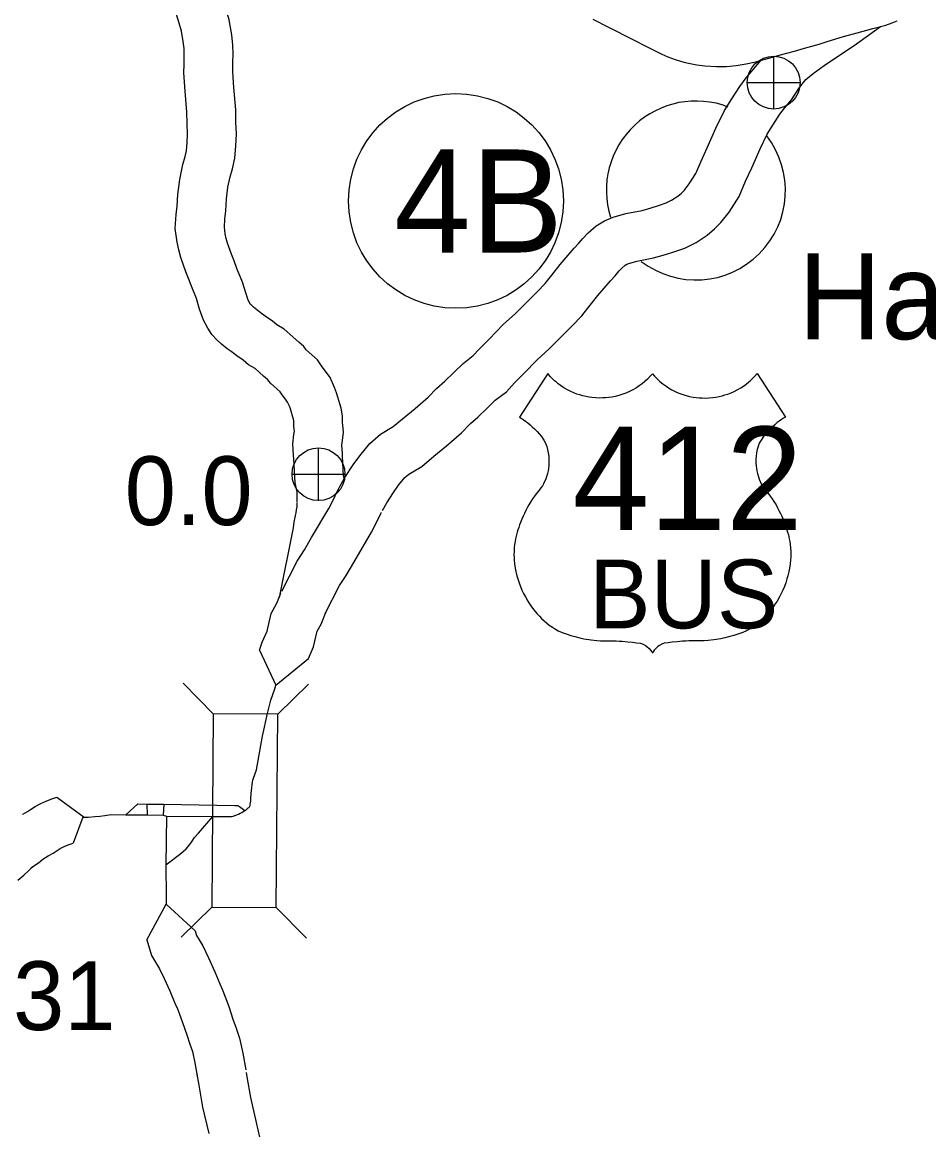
# Model space of a CAD drawing. Extents: x -939622 to -934245, y 1383184 to 1385301.
# Drawn here: x -935463.96 to -935447.26, y 1384138.26 to 1384158.68 of the extents above; entities that cross this region are included whole.
import ezdxf

# ---------------------------------------------------------------- set-up
doc = ezdxf.new("R2010")
doc.units = 0
for name, color, linetype in [('Level 10', 7, 'Continuous'), ('Level 15', 7, 'Continuous'), ('Level 20', 7, 'Continuous'), ('Level 22', 7, 'Continuous'), ('Level 24', 7, 'Continuous'), ('Level 25', 7, 'Continuous'), ('Level 26', 7, 'Continuous'), ('Level 27', 7, 'Continuous')]:
    doc.layers.add(name, color=color, linetype=linetype)

msp = doc.modelspace()

# ---------------------------------------------------------------- linework, layer by layer
at = {"layer": 'Level 10'}
for points in [[(-935460.078, 1384157.943), (-935460.076, 1384158.1), (-935460.082, 1384158.261), (-935460.101, 1384158.45), (-935460.148, 1384158.728), (-935460.212, 1384158.936), (-935460.26, 1384159.089), (-935460.31, 1384159.292), (-935460.359, 1384159.472), (-935460.437, 1384159.775), (-935460.542, 1384160.242), (-935460.599, 1384160.472), (-935460.625, 1384160.649), (-935460.775, 1384161.3)], [(-935460.979, 1384157.905), (-935460.978, 1384157.924), (-935460.976, 1384158.09), (-935460.98, 1384158.2), (-935460.993, 1384158.329), (-935461.025, 1384158.52), (-935461.071, 1384158.668), (-935461.127, 1384158.847), (-935461.181, 1384159.065), (-935461.229, 1384159.24), (-935461.312, 1384159.564), (-935461.419, 1384160.036), (-935461.483, 1384160.3), (-935461.513, 1384160.502), (-935461.538, 1384160.64), (-935461.669, 1384161.198)], [(-935459.514, 1384152.159), (-935459.669, 1384152.297), (-935459.79, 1384152.37), (-935459.893, 1384152.454), (-935460.008, 1384152.534), (-935460.114, 1384152.612), (-935460.183, 1384152.664), (-935460.292, 1384152.749), (-935460.373, 1384152.828), (-935460.47, 1384152.927), (-935460.539, 1384153.042), (-935460.621, 1384153.189), (-935460.692, 1384153.394), (-935460.752, 1384153.591), (-935460.844, 1384153.817), (-935460.896, 1384153.96), (-935460.946, 1384154.084), (-935461.041, 1384154.345), (-935461.077, 1384154.487), (-935461.108, 1384154.627), (-935461.142, 1384154.878), (-935461.123, 1384155.141), (-935461.104, 1384155.29), (-935461.093, 1384155.507), (-935461.059, 1384155.786), (-935461.004, 1384156.061), (-935460.957, 1384156.21), (-935460.935, 1384156.311), (-935460.921, 1384156.463), (-935460.915, 1384156.622), (-935460.924, 1384156.819), (-935460.925, 1384157.024), (-935460.961, 1384157.41), (-935460.983, 1384157.751), (-935460.979, 1384157.905)], [(-935458.864, 1384152.785), (-935459.134, 1384153.026), (-935459.269, 1384153.107), (-935459.351, 1384153.174), (-935459.485, 1384153.266), (-935459.575, 1384153.334), (-935459.637, 1384153.38), (-935459.7, 1384153.429), (-935459.737, 1384153.465), (-935459.753, 1384153.481), (-935459.76, 1384153.493), (-935459.796, 1384153.558), (-935459.836, 1384153.673), (-935459.903, 1384153.892), (-935460.004, 1384154.142), (-935460.056, 1384154.283), (-935460.105, 1384154.406), (-935460.179, 1384154.609), (-935460.201, 1384154.696), (-935460.221, 1384154.785), (-935460.237, 1384154.907), (-935460.227, 1384155.052), (-935460.207, 1384155.209), (-935460.196, 1384155.43), (-935460.17, 1384155.643), (-935460.131, 1384155.835), (-935460.085, 1384155.98), (-935460.043, 1384156.178), (-935460.023, 1384156.404), (-935460.014, 1384156.624), (-935460.024, 1384156.841), (-935460.025, 1384157.068), (-935460.064, 1384157.482), (-935460.082, 1384157.767), (-935460.078, 1384157.906), (-935460.078, 1384157.943)], [(-935458.031, 1384150.28), (-935458.04, 1384150.322), (-935458.06, 1384150.676), (-935458.062, 1384150.735), (-935458.071, 1384150.889), (-935458.062, 1384150.97), (-935458.039, 1384151.126), (-935458.053, 1384151.252), (-935458.057, 1384151.305), (-935458.062, 1384151.424), (-935458.085, 1384151.569), (-935458.11, 1384151.651), (-935458.143, 1384151.769), (-935458.17, 1384151.853), (-935458.207, 1384151.95), (-935458.286, 1384152.131), (-935458.389, 1384152.272), (-935458.435, 1384152.332), (-935458.518, 1384152.459), (-935458.728, 1384152.646), (-935458.775, 1384152.706), (-935458.864, 1384152.785)], [(-935458.896, 1384149.842), (-935458.897, 1384150.031), (-935458.901, 1384150.048), (-935458.934, 1384150.2), (-935458.959, 1384150.633), (-935458.961, 1384150.694), (-935458.973, 1384150.913), (-935458.955, 1384151.084), (-935458.946, 1384151.144), (-935458.949, 1384151.168), (-935458.955, 1384151.247), (-935458.959, 1384151.333), (-935458.965, 1384151.368), (-935458.974, 1384151.4), (-935459.005, 1384151.511), (-935459.019, 1384151.554), (-935459.039, 1384151.607), (-935459.071, 1384151.68), (-935459.11, 1384151.733), (-935459.171, 1384151.813), (-935459.206, 1384151.867), (-935459.387, 1384152.027), (-935459.435, 1384152.088), (-935459.514, 1384152.159)], [(-935459.219, 1384148.075), (-935458.965, 1384149.362), (-935458.952, 1384149.464), (-935458.924, 1384149.587), (-935458.914, 1384149.639), (-935458.905, 1384149.692), (-935458.896, 1384149.749), (-935458.894, 1384149.76), (-935458.896, 1384149.831)], [(-935461.316, 1384143.149), (-935461.041, 1384143.356), (-935460.941, 1384143.445), (-935460.875, 1384143.522), (-935460.829, 1384143.587), (-935460.787, 1384143.65), (-935460.714, 1384143.73), (-935460.451, 1384144.042), (-935460.181, 1384144.039), (-935460.139, 1384144.041), (-935460.107, 1384144.043), (-935460.072, 1384144.049), (-935460.056, 1384144.051), (-935460.041, 1384144.056), (-935460.009, 1384144.068), (-935459.974, 1384144.083), (-935459.944, 1384144.099), (-935459.916, 1384144.115), (-935459.888, 1384144.132), (-935459.861, 1384144.149)], [(-935461.366, 1384144.062), (-935461.303, 1384144.046)], [(-935461.303, 1384144.046), (-935461.316, 1384143.149)], [(-935461.303, 1384144.046), (-935460.451, 1384144.042)], [(-935464.043, 1384142.864), (-935463.934, 1384142.958), (-935463.75, 1384143.132)], [(-935461.316, 1384143.149), (-935461.307, 1384142.56), (-935461.306, 1384142.423)], [(-935460.773, 1384141.933), (-935460.747, 1384141.847), (-935460.635, 1384141.658), (-935460.527, 1384141.432), (-935460.413, 1384141.178), (-935460.323, 1384140.956), (-935460.277, 1384140.855), (-935460.219, 1384140.715), (-935460.157, 1384140.537), (-935460.078, 1384140.306), (-935460.02, 1384140.137), (-935459.957, 1384139.951), (-935459.894, 1384139.674), (-935459.843, 1384139.367)], [(-935461.664, 1384141.768), (-935461.576, 1384141.48), (-935461.429, 1384141.233), (-935461.344, 1384141.054), (-935461.241, 1384140.825), (-935461.15, 1384140.601), (-935461.103, 1384140.497), (-935461.061, 1384140.395), (-935461.007, 1384140.242), (-935460.929, 1384140.014), (-935460.871, 1384139.846), (-935460.824, 1384139.707), (-935460.778, 1384139.501), (-935460.731, 1384139.22)], [(-935460.748, 1384139.323), (-935460.709, 1384139.088), (-935460.639, 1384138.682), (-935460.525, 1384138.197)], [(-935459.835, 1384139.318), (-935459.822, 1384139.239), (-935459.757, 1384138.862), (-935459.648, 1384138.397), (-935459.559, 1384137.996)]]:
    msp.add_lwpolyline(points, dxfattribs=at)
at = {"layer": 'Level 15'}
for points in [[(-935457.325, 1384149.68), (-935457.244, 1384149.826), (-935457.122, 1384150.012), (-935457.025, 1384150.146), (-935456.91, 1384150.288), (-935456.835, 1384150.353), (-935456.6, 1384150.494), (-935456.378, 1384150.682), (-935456.144, 1384150.875), (-935455.865, 1384151.114), (-935455.701, 1384151.284), (-935455.566, 1384151.405), (-935455.386, 1384151.575), (-935455.245, 1384151.713), (-935455.039, 1384151.872), (-935454.891, 1384152.034), (-935454.717, 1384152.21), (-935454.472, 1384152.462), (-935454.252, 1384152.66), (-935454.074, 1384152.841), (-935453.835, 1384153.082), (-935453.65, 1384153.27), (-935453.494, 1384153.469), (-935453.354, 1384153.648), (-935453.123, 1384153.917), (-935453.034, 1384154.01), (-935452.96, 1384154.098), (-935452.912, 1384154.15), (-935452.85, 1384154.203), (-935452.822, 1384154.22), (-935452.782, 1384154.237), (-935452.636, 1384154.277), (-935452.328, 1384154.337), (-935452.11, 1384154.399), (-935451.955, 1384154.449), (-935451.752, 1384154.518), (-935451.546, 1384154.62), (-935451.342, 1384154.756), (-935451.203, 1384154.872), (-935451.087, 1384154.99), (-935450.937, 1384155.184), (-935450.751, 1384155.473), (-935450.631, 1384155.753), (-935450.518, 1384155.997), (-935450.363, 1384156.352), (-935450.235, 1384156.619), (-935450.128, 1384156.786), (-935449.999, 1384156.986), (-935449.916, 1384157.099), (-935449.784, 1384157.254), (-935449.64, 1384157.483), (-935449.525, 1384157.625), (-935449.386, 1384157.74), (-935449.183, 1384157.884), (-935448.901, 1384158.073), (-935448.632, 1384158.255), (-935448.149, 1384158.602)], [(-935453.448, 1384158.739), (-935453.161, 1384158.592), (-935452.711, 1384158.365), (-935452.444, 1384158.229), (-935452.273, 1384158.141), (-935452.177, 1384158.094), (-935452.068, 1384158.048), (-935451.933, 1384157.997), (-935451.771, 1384157.95), (-935451.685, 1384157.93), (-935451.528, 1384157.9), (-935451.382, 1384157.881), (-935451.169, 1384157.867), (-935450.987, 1384157.869), (-935450.805, 1384157.884), (-935450.619, 1384157.914), (-935450.442, 1384157.955), (-935450.299, 1384157.995), (-935450.181, 1384158.029), (-935450.015, 1384158.076), (-935449.731, 1384158.152), (-935449.545, 1384158.206), (-935449.277, 1384158.281), (-935449.128, 1384158.328), (-935448.827, 1384158.419), (-935448.579, 1384158.486), (-935448.288, 1384158.565), (-935448.05, 1384158.632), (-935447.929, 1384158.671), (-935447.838, 1384158.706)], [(-935458.254, 1384149.829), (-935458.231, 1384149.872), (-935458.15, 1384150.047), (-935458.015, 1384150.292), (-935457.863, 1384150.523), (-935457.741, 1384150.692), (-935457.558, 1384150.919), (-935457.362, 1384151.086), (-935457.126, 1384151.228), (-935456.955, 1384151.372), (-935456.723, 1384151.564), (-935456.483, 1384151.77), (-935456.326, 1384151.932), (-935456.176, 1384152.067), (-935456.011, 1384152.223), (-935455.837, 1384152.394), (-935455.651, 1384152.537), (-935455.544, 1384152.654), (-935455.36, 1384152.84), (-935455.097, 1384153.111), (-935454.875, 1384153.311), (-935454.714, 1384153.474), (-935454.475, 1384153.714), (-935454.327, 1384153.865), (-935454.203, 1384154.023), (-935454.051, 1384154.218), (-935453.791, 1384154.521), (-935453.704, 1384154.612), (-935453.632, 1384154.697), (-935453.536, 1384154.799), (-935453.386, 1384154.93), (-935453.233, 1384155.024), (-935453.074, 1384155.09), (-935452.841, 1384155.154), (-935452.538, 1384155.213), (-935452.371, 1384155.26), (-935452.237, 1384155.303), (-935452.098, 1384155.351), (-935451.997, 1384155.401), (-935451.881, 1384155.478), (-935451.814, 1384155.534), (-935451.767, 1384155.582), (-935451.673, 1384155.703), (-935451.549, 1384155.897), (-935451.453, 1384156.12), (-935451.339, 1384156.366), (-935451.181, 1384156.728), (-935451.022, 1384157.058), (-935450.885, 1384157.273), (-935450.74, 1384157.497), (-935450.622, 1384157.657), (-935450.346, 1384157.982)], [(-935459.179, 1384148.192), (-935458.896, 1384148.746), (-935458.761, 1384148.958), (-935458.628, 1384149.183), (-935458.312, 1384149.721), (-935458.231, 1384149.872), (-935458.15, 1384150.047), (-935458.133, 1384150.079)], [(-935458.377, 1384147.783), (-935458.115, 1384148.298), (-935457.994, 1384148.486), (-935457.852, 1384148.726), (-935457.528, 1384149.28), (-935457.425, 1384149.47), (-935457.347, 1384149.641), (-935457.346, 1384149.643)], [(-935459.587, 1384147.109), (-935459.541, 1384147.252), (-935459.45, 1384147.456), (-935459.374, 1384147.783), (-935459.268, 1384147.975), (-935459.195, 1384148.156)], [(-935458.689, 1384146.952), (-935458.593, 1384147.168), (-935458.526, 1384147.458), (-935458.454, 1384147.588), (-935458.36, 1384147.82)], [(-935459.587, 1384147.109), (-935459.289, 1384146.463), (-935458.689, 1384146.952)], [(-935459.861, 1384144.149), (-935459.843, 1384144.16), (-935459.826, 1384144.172), (-935459.808, 1384144.186), (-935459.796, 1384144.197), (-935459.785, 1384144.208), (-935459.776, 1384144.22), (-935459.769, 1384144.232), (-935459.764, 1384144.243), (-935459.759, 1384144.265), (-935459.755, 1384144.293), (-935459.751, 1384144.327), (-935459.748, 1384144.371), (-935459.74, 1384144.467), (-935459.73, 1384144.568), (-935459.724, 1384144.63), (-935459.718, 1384144.673), (-935459.711, 1384144.708), (-935459.7, 1384144.744), (-935459.647, 1384144.898), (-935459.596, 1384145.177), (-935459.535, 1384145.522), (-935459.444, 1384145.941), (-935459.378, 1384146.184), (-935459.304, 1384146.393), (-935459.289, 1384146.463)], [(-935463.954, 1384144.08), (-935463.948, 1384144.084), (-935463.865, 1384144.131), (-935463.808, 1384144.169), (-935463.722, 1384144.224), (-935463.621, 1384144.28), (-935463.508, 1384144.329), (-935463.397, 1384144.369), (-935463.323, 1384144.395)], [(-935463.323, 1384144.395), (-935462.822, 1384144.027)], [(-935462.055, 1384144.07), (-935461.831, 1384144.274), (-935461.663, 1384144.267)], [(-935461.663, 1384144.267), (-935461.352, 1384144.266)], [(-935461.663, 1384144.267), (-935461.66, 1384144.071)], [(-935461.352, 1384144.266), (-935461.366, 1384144.062)], [(-935461.352, 1384144.266), (-935460.048, 1384144.245), (-935460.017, 1384144.245), (-935459.995, 1384144.243), (-935459.977, 1384144.237), (-935459.959, 1384144.227), (-935459.861, 1384144.149)], [(-935462.845, 1384144.026), (-935463.023, 1384143.547)], [(-935462.845, 1384144.026), (-935462.822, 1384144.027), (-935462.738, 1384144.03), (-935462.621, 1384144.04), (-935462.529, 1384144.048), (-935462.439, 1384144.059), (-935462.325, 1384144.076), (-935462.055, 1384144.07)], [(-935462.055, 1384144.07), (-935461.66, 1384144.071)], [(-935461.66, 1384144.071), (-935461.366, 1384144.062)], [(-935463.8, 1384143.091), (-935463.664, 1384143.187), (-935463.579, 1384143.252), (-935463.483, 1384143.313), (-935463.391, 1384143.365), (-935463.316, 1384143.416), (-935463.262, 1384143.45), (-935463.225, 1384143.471), (-935463.176, 1384143.492), (-935463.094, 1384143.522), (-935463.023, 1384143.547)], [(-935461.664, 1384141.768), (-935461.306, 1384142.423), (-935460.773, 1384141.933)]]:
    msp.add_lwpolyline(points, dxfattribs=at)
at = {"layer": 'Level 20'}
for p, q in [((-935460.442, 1384145.934), (-935460.997, 1384146.498)), ((-935459.254, 1384145.925), (-935458.689, 1384146.481)), ((-935460.468, 1384142.37), (-935461.032, 1384141.814)), ((-935459.28, 1384142.361), (-935458.724, 1384141.797))]:
    msp.add_line(p, q, dxfattribs=at)
msp.add_lwpolyline([(-935459.28, 1384142.361), (-935459.254, 1384145.925), (-935460.442, 1384145.934), (-935460.468, 1384142.37)], close=True, dxfattribs=at)
at = {"layer": 'Level 22'}
for points in [[(-935452.349, 1384152.201), (-935452.388, 1384152.157), (-935452.441, 1384152.103), (-935452.488, 1384152.06), (-935452.54, 1384152.018), (-935452.593, 1384151.98), (-935452.645, 1384151.946), (-935452.707, 1384151.909), (-935452.769, 1384151.878), (-935452.838, 1384151.847), (-935452.911, 1384151.82), (-935452.97, 1384151.802), (-935453.035, 1384151.786), (-935453.097, 1384151.773), (-935453.152, 1384151.765), (-935453.213, 1384151.759), (-935453.263, 1384151.756), (-935453.326, 1384151.755), (-935453.39, 1384151.757), (-935453.464, 1384151.764), (-935453.516, 1384151.771), (-935453.578, 1384151.783), (-935453.631, 1384151.795), (-935453.685, 1384151.811), (-935453.739, 1384151.829), (-935453.8, 1384151.853), (-935453.853, 1384151.876), (-935453.911, 1384151.905), (-935453.98, 1384151.946), (-935454.044, 1384151.988), (-935454.085, 1384152.019), (-935454.118, 1384152.045), (-935454.152, 1384152.074), (-935454.189, 1384152.109), (-935454.232, 1384152.152), (-935454.279, 1384152.205), (-935454.799, 1384151.402), (-935454.765, 1384151.382), (-935454.73, 1384151.359), (-935454.685, 1384151.328), (-935454.648, 1384151.301), (-935454.602, 1384151.263), (-935454.562, 1384151.227), (-935454.524, 1384151.19), (-935454.475, 1384151.139), (-935454.435, 1384151.092), (-935454.396, 1384151.043), (-935454.352, 1384150.98), (-935454.318, 1384150.926), (-935454.296, 1384150.863), (-935454.281, 1384150.809), (-935454.268, 1384150.745), (-935454.26, 1384150.681), (-935454.256, 1384150.624), (-935454.256, 1384150.558), (-935454.26, 1384150.502), (-935454.265, 1384150.458), (-935454.273, 1384150.415), (-935454.284, 1384150.365), (-935454.301, 1384150.304), (-935454.316, 1384150.262), (-935454.336, 1384150.215), (-935454.355, 1384150.175), (-935454.377, 1384150.134), (-935454.403, 1384150.097), (-935454.431, 1384150.063), (-935454.462, 1384150.025), (-935454.49, 1384149.989), (-935454.52, 1384149.947), (-935454.556, 1384149.895), (-935454.588, 1384149.845), (-935454.626, 1384149.783), (-935454.654, 1384149.733), (-935454.681, 1384149.683), (-935454.708, 1384149.629), (-935454.733, 1384149.575), (-935454.757, 1384149.519), (-935454.779, 1384149.463), (-935454.796, 1384149.416), (-935454.811, 1384149.37), (-935454.827, 1384149.324), (-935454.84, 1384149.282), (-935454.854, 1384149.23), (-935454.87, 1384149.161), (-935454.88, 1384149.109), (-935454.889, 1384149.052), (-935454.895, 1384148.991), (-935454.899, 1384148.924), (-935454.9, 1384148.863), (-935454.899, 1384148.824), (-935454.896, 1384148.773), (-935454.889, 1384148.699), (-935454.877, 1384148.62), (-935454.864, 1384148.555), (-935454.845, 1384148.48), (-935454.828, 1384148.422), (-935454.805, 1384148.349), (-935454.78, 1384148.281), (-935454.753, 1384148.215), (-935454.724, 1384148.151), (-935454.69, 1384148.088)], [(-935452.349, 1384152.201), (-935452.311, 1384152.157), (-935452.257, 1384152.103), (-935452.21, 1384152.06), (-935452.158, 1384152.018), (-935452.105, 1384151.98), (-935452.053, 1384151.946), (-935451.991, 1384151.909), (-935451.929, 1384151.878), (-935451.861, 1384151.847), (-935451.788, 1384151.82), (-935451.728, 1384151.802), (-935451.663, 1384151.786), (-935451.601, 1384151.773), (-935451.546, 1384151.765), (-935451.485, 1384151.759), (-935451.435, 1384151.756), (-935451.372, 1384151.755), (-935451.308, 1384151.757), (-935451.234, 1384151.764), (-935451.182, 1384151.771), (-935451.121, 1384151.783), (-935451.067, 1384151.795), (-935451.013, 1384151.811), (-935450.959, 1384151.829), (-935450.898, 1384151.853), (-935450.845, 1384151.876), (-935450.787, 1384151.905), (-935450.718, 1384151.946), (-935450.654, 1384151.988), (-935450.613, 1384152.019), (-935450.58, 1384152.045), (-935450.546, 1384152.074), (-935450.509, 1384152.109), (-935450.466, 1384152.152), (-935450.419, 1384152.205), (-935449.899, 1384151.402), (-935449.933, 1384151.382), (-935449.968, 1384151.359), (-935450.013, 1384151.328), (-935450.05, 1384151.301), (-935450.096, 1384151.263), (-935450.136, 1384151.227), (-935450.175, 1384151.19), (-935450.223, 1384151.139), (-935450.263, 1384151.092), (-935450.302, 1384151.043), (-935450.346, 1384150.98), (-935450.38, 1384150.926), (-935450.402, 1384150.863), (-935450.417, 1384150.809), (-935450.43, 1384150.745), (-935450.438, 1384150.681), (-935450.442, 1384150.624), (-935450.442, 1384150.558), (-935450.438, 1384150.502), (-935450.433, 1384150.458), (-935450.426, 1384150.415), (-935450.414, 1384150.365), (-935450.397, 1384150.304), (-935450.382, 1384150.262), (-935450.362, 1384150.215), (-935450.343, 1384150.175), (-935450.321, 1384150.134), (-935450.295, 1384150.097), (-935450.267, 1384150.063), (-935450.236, 1384150.025), (-935450.209, 1384149.989), (-935450.178, 1384149.947), (-935450.142, 1384149.895), (-935450.11, 1384149.845), (-935450.072, 1384149.783), (-935450.044, 1384149.733), (-935450.018, 1384149.683), (-935449.991, 1384149.629), (-935449.966, 1384149.575), (-935449.942, 1384149.519), (-935449.919, 1384149.463), (-935449.902, 1384149.416), (-935449.887, 1384149.37), (-935449.872, 1384149.324), (-935449.858, 1384149.282), (-935449.844, 1384149.23), (-935449.828, 1384149.161), (-935449.818, 1384149.109), (-935449.81, 1384149.052), (-935449.803, 1384148.991), (-935449.799, 1384148.924), (-935449.798, 1384148.863), (-935449.799, 1384148.824), (-935449.802, 1384148.773), (-935449.809, 1384148.699), (-935449.821, 1384148.62), (-935449.834, 1384148.555), (-935449.854, 1384148.48), (-935449.87, 1384148.422), (-935449.893, 1384148.349), (-935449.918, 1384148.281), (-935449.945, 1384148.215), (-935449.975, 1384148.151), (-935450.008, 1384148.088)], [(-935454.69, 1384148.088), (-935454.647, 1384148.012), (-935454.612, 1384147.958), (-935454.577, 1384147.908), (-935454.533, 1384147.85), (-935454.476, 1384147.782), (-935454.429, 1384147.732), (-935454.39, 1384147.692), (-935454.344, 1384147.649), (-935454.3, 1384147.612), (-935454.249, 1384147.57), (-935454.193, 1384147.529), (-935454.137, 1384147.492), (-935454.083, 1384147.466), (-935454.012, 1384147.435), (-935453.94, 1384147.408), (-935453.852, 1384147.378), (-935453.778, 1384147.356), (-935453.686, 1384147.332), (-935453.61, 1384147.316), (-935453.478, 1384147.295), (-935453.375, 1384147.285), (-935453.303, 1384147.28), (-935453.227, 1384147.279), (-935453.143, 1384147.279), (-935453.074, 1384147.278), (-935453.018, 1384147.276), (-935452.964, 1384147.274), (-935452.905, 1384147.271), (-935452.804, 1384147.263), (-935452.714, 1384147.253), (-935452.641, 1384147.244), (-935452.568, 1384147.233), (-935452.52, 1384147.215), (-935452.478, 1384147.192), (-935452.451, 1384147.173), (-935452.412, 1384147.138), (-935452.384, 1384147.107), (-935452.362, 1384147.075), (-935452.349, 1384147.053)], [(-935450.008, 1384148.088), (-935450.051, 1384148.012), (-935450.086, 1384147.958), (-935450.121, 1384147.908), (-935450.165, 1384147.85), (-935450.222, 1384147.782), (-935450.269, 1384147.732), (-935450.308, 1384147.692), (-935450.355, 1384147.649), (-935450.398, 1384147.612), (-935450.45, 1384147.57), (-935450.505, 1384147.529), (-935450.561, 1384147.492), (-935450.616, 1384147.466), (-935450.686, 1384147.435), (-935450.758, 1384147.408), (-935450.846, 1384147.378), (-935450.92, 1384147.356), (-935451.012, 1384147.332), (-935451.088, 1384147.316), (-935451.22, 1384147.295), (-935451.323, 1384147.285), (-935451.395, 1384147.28), (-935451.471, 1384147.279), (-935451.555, 1384147.279), (-935451.624, 1384147.278), (-935451.68, 1384147.276), (-935451.734, 1384147.274), (-935451.793, 1384147.271), (-935451.894, 1384147.263), (-935451.985, 1384147.253), (-935452.057, 1384147.244), (-935452.13, 1384147.233), (-935452.178, 1384147.215), (-935452.22, 1384147.192), (-935452.247, 1384147.173), (-935452.286, 1384147.138), (-935452.314, 1384147.107), (-935452.336, 1384147.075), (-935452.349, 1384147.053)]]:
    msp.add_lwpolyline(points, dxfattribs=at)
at = {"layer": 'Level 24'}
for start, end in [(68.8208, 197.438), (232.4527, 37.7535)]:
    msp.add_arc((-935451.548, 1384155.581), 1.65, start, end, dxfattribs=at)
at = {"layer": 'Level 26'}
for p, q in [((-935450.115, 1384157.082), (-935450.115, 1384158.057)), ((-935450.603, 1384157.57), (-935449.628, 1384157.57)), ((-935458.502, 1384149.862), (-935458.502, 1384150.837)), ((-935458.989, 1384150.35), (-935458.014, 1384150.35))]:
    msp.add_line(p, q, dxfattribs=at)
for centre in [(-935450.115, 1384157.57), (-935458.502, 1384150.35)]:
    msp.add_circle(centre, 0.487, dxfattribs=at)
at = {"layer": 'Level 27'}
msp.add_circle((-935455.969, 1384155.389), 1.98, dxfattribs=at)

# ---------------------------------------------------------------- texts
at = {"layer": 'Level 22'}
for s, height, p in [('412', 1.9008, (-935453.821, 1384149.324)), ('BUS', 1.2672, (-935453.515, 1384147.509))]:
    msp.add_text(s, height=height, dxfattribs=at).set_placement(p)
at = {"layer": 'Level 24'}
msp.add_text('Harmony', height=1.584, dxfattribs=at).set_placement((-935449.66, 1384152.84))
at = {"layer": 'Level 25'}
for s, p in [('0.0', (-935462.072, 1384149.413)), ('14.31', (-935466.485, 1384140.103))]:
    msp.add_text(s, height=1.2672, dxfattribs=at).set_placement(p)
at = {"layer": 'Level 27'}
msp.add_text('4B', height=1.9008, dxfattribs=at).set_placement((-935457.108, 1384154.438))

doc.saveas('drawing.dxf')
